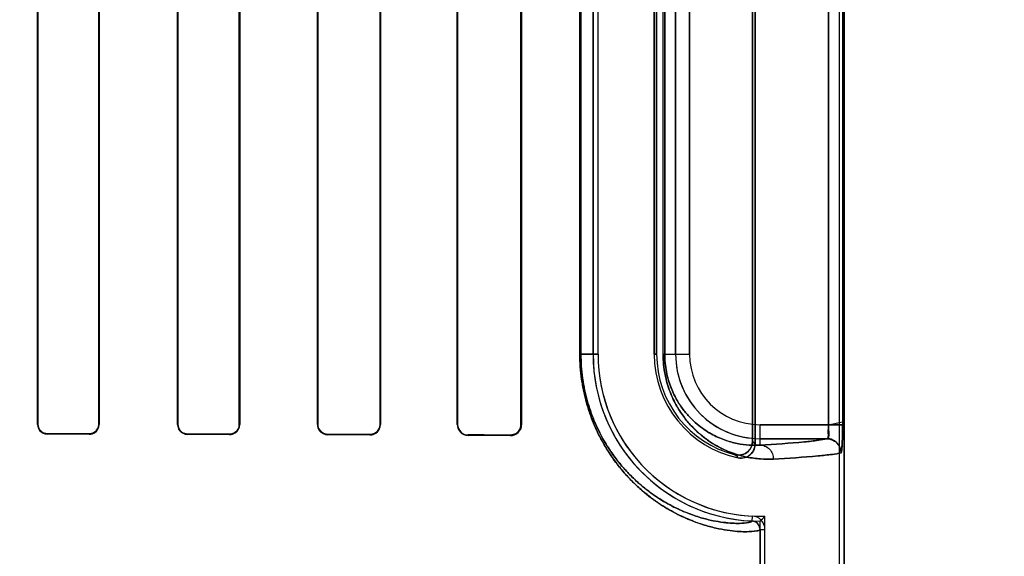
# Model space of a CAD drawing. Header units: millimetres. Extents: x 0 to 297, y 0 to 210.
# Tile 365 of 455: x 242.853 to 243.133, y 157.466 to 157.619. Entities that reach past the tile are written whole.
import ezdxf

# ---------------------------------------------------------------- set-up
doc = ezdxf.new("R2010")
doc.units = ezdxf.units.MM
doc.header["$LTSCALE"] = 16.335
doc.layers.get('0').update_dxf_attribs({"linetype": 'CONTINUOUS'})
for name, color, linetype in [('AXES_REF', 7, 'CONTINUOUS'), ('INTFCLR_1', 7, 'CONTINUOUS'), ('INTFCLR_72935', 7, 'CONTINUOUS')]:
    doc.layers.add(name, color=color, linetype=linetype)

msp = doc.modelspace()

# ---------------------------------------------------------------- linework, layer by layer
at = {"color": 7, "linetype": 'Continuous'}
for radius in [7.756662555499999, 7.756, 7.706331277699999]:
    msp.add_circle((241.4302422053, 154.539298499), radius, dxfattribs=at)
msp.add_arc((241.4302422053, 154.539298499), 7.68, 278.2771290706, 261.7228709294, dxfattribs=at)
at = {"layer": 'AXES_REF', "color": 9, "linetype": 'Continuous'}
msp.add_circle((241.4302422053, 154.539298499), 4.7428614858, dxfattribs=at)
msp.add_arc((241.4302422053, 154.539298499), 7.075609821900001, 94.4118118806, 85.5881881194, dxfattribs=at)
at = {"layer": 'INTFCLR_1', "color": 6, "linetype": 'Continuous'}
for p, q in [((243.0862968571, 159.4753006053), (243.0862968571, 157.3392871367)), ((243.087707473, 159.4752871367), (243.087707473, 157.3392871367)), ((243.0615969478, 157.498537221), (243.0615969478, 157.7400370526)), ((243.0622968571, 157.7409146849), (243.0622968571, 157.4976595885)), ((242.8577218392, 157.7352871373), (242.8577218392, 157.5032871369)), ((242.857817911, 157.7352871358), (242.857817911, 157.5032871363)), ((242.8751486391, 157.5032871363), (242.8751486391, 157.7352871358)), ((242.8752478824, 157.5032871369), (242.8752478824, 157.7352871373)), ((242.8976288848, 157.7352871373), (242.8976288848, 157.5032871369)), ((242.8977319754, 157.7352871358), (242.8977319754, 157.5032871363)), ((242.9152443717, 157.5032871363), (242.9152443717, 157.7352871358)), ((242.915352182, 157.5032871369), (242.915352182, 157.7352871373)), ((242.937509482, 157.7352871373), (242.937509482, 157.5032871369)), ((242.9376231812, 157.7352871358), (242.9376231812, 157.5032871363)), ((242.955366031, 157.5032871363), (242.955366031, 157.7352871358)), ((242.9554872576, 157.5032871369), (242.9554872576, 157.7352871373)), ((242.9773531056, 157.7352871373), (242.9773531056, 157.5032871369)), ((242.9774842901, 157.7352871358), (242.9774842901, 157.5032871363)), ((242.9955236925, 157.5032871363), (242.9955236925, 157.7352871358)), ((242.9956687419, 157.5032871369), (242.9956687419, 157.7352871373)), ((243.0161227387, 157.7152871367), (243.0161227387, 157.5232871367)), ((243.0175333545, 157.5232871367), (243.0175333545, 157.7152871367)), ((243.0335333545, 157.5232871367), (243.0335333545, 157.7152871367)), ((243.0342332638, 157.7152871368), (243.0342332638, 157.5232871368)), ((243.063707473, 157.4733596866), (243.063707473, 157.3392871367)), ((243.0651180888, 157.3392871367), (243.0651180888, 157.4733596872))]:
    msp.add_line(p, q, dxfattribs=at)
at = {"layer": 'INTFCLR_1', "color": 9, "linetype": 'Continuous'}
for p, q in [((243.0832498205, 157.5032179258), (243.0832498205, 157.7353563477)), ((243.0872456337, 157.7353563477), (243.0872456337, 157.5032179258)), ((243.0123463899, 157.5232871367), (243.0123463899, 157.7152871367)), ((243.0126414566, 157.7152871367), (243.0126414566, 157.5232871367)), ((243.0360752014, 157.5232871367), (243.0360752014, 157.7152871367)), ((243.0365426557, 157.7152871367), (243.0365426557, 157.5232871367)), ((243.0396388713, 157.7152871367), (243.0396388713, 157.5232871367)), ((243.043638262, 157.5232871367), (243.043638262, 157.7152871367)), ((243.0123463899, 157.5232871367), (243.0175333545, 157.5232871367)), ((243.0342332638, 157.5232871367), (243.0335333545, 157.5232871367)), ((243.0360752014, 157.5232871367), (243.043638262, 157.5232871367)), ((242.8578179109, 157.5032871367), (242.8577218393, 157.5032871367)), ((242.8752478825, 157.5032871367), (242.875148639, 157.5032871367)), ((242.8977319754, 157.5032871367), (242.8976288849, 157.5032871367)), ((242.9153521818, 157.5032871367), (242.9152443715, 157.5032871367)), ((242.9376231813, 157.5032871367), (242.9375094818, 157.5032871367)), ((242.9554872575, 157.5032871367), (242.9553660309, 157.5032871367)), ((242.97748429, 157.5032871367), (242.9773531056, 157.5032871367)), ((242.9956687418, 157.5032871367), (242.9955236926, 157.5032871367)), ((243.063707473, 157.4974229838), (243.063707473, 157.5032179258)), ((243.0832498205, 157.5032179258), (243.063707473, 157.5032179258)), ((242.8604658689, 157.5005374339), (242.8604658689, 157.5006340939)), ((242.8724658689, 157.5006099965), (242.8724658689, 157.5005114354)), ((242.9004658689, 157.5004426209), (242.9004658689, 157.5005465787)), ((242.9124658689, 157.5005160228), (242.9124658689, 157.5004092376)), ((242.9404658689, 157.5003206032), (242.9404658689, 157.500435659)), ((242.9524658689, 157.5003968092), (242.9524658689, 157.500277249)), ((242.9804658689, 157.5001600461), (242.9804658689, 157.5002936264)), ((242.9924658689, 157.5002429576), (242.9924658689, 157.5001011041)), ((243.063707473, 157.499218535), (243.0828189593, 157.499218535)), ((243.0614904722, 157.4771662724), (243.061422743, 157.4757572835)), ((243.063707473, 157.4733598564), (243.0651180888, 157.4733598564))]:
    msp.add_line(p, q, dxfattribs=at)
at = {"layer": 'INTFCLR_1', "color": 7, "linetype": 'Continuous'}
for p, q in [((243.0832498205, 157.5032179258), (243.0872473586, 157.5039907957)), ((243.0872456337, 157.5032179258), (243.0832498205, 157.5032179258))]:
    msp.add_line(p, q, dxfattribs=at)
msp.add_lwpolyline([(242.9924658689, 157.5002429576), (242.9925748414, 157.5002444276), (242.9926847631, 157.5002498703), (242.9927954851, 157.5002593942), (242.9929077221, 157.5002732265), (242.993020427, 157.5002914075), (242.9931308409, 157.5003134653), (242.9932379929, 157.5003389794), (242.9933426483, 157.5003679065), (242.9934447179, 157.5004000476)], dxfattribs=at)
at = {"layer": 'INTFCLR_1', "color": 6, "linetype": 'Continuous'}
for centre, radius, start, end in [((243.063707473, 157.5232871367), 0.04758473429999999, 179.9999999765, 267.2479465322), ((243.063707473, 157.5232871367), 0.04617411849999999, 180.0000013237, 267.248010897), ((243.063707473, 157.5232871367), 0.0301741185, 180.0000020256, 258.1110819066), ((243.063707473, 157.5232871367), 0.0294742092, 179.9999997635, 256.1647639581), ((242.9804803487, 157.5032872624), 0.0031272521, 180.0023004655, 269.7347104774), ((242.980477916, 157.5032872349), 0.0029936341, 180.0018871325, 269.7694260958), ((242.9924825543, 157.5032872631), 0.0031861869, 269.6999562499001, 359.9977294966), ((243.0613072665, 157.4733598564), 0.0024002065, 0, 87.2436536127), ((243.0613072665, 157.4733598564), 0.0038108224, 359.999983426, 87.24365624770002)]:
    msp.add_arc(centre, radius, start, end, dxfattribs=at)
at = {"layer": 'INTFCLR_1', "color": 9, "linetype": 'Continuous'}
for centre, radius, start, end in [((243.063707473, 157.5232871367), 0.0240686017, 179.9999999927, 270.0000000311), ((243.063707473, 157.5232871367), 0.0200692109, 180.0000002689, 269.9999999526), ((243.1136153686, 157.5393038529), 0.0660895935, 218.0856596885, 219.0588532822), ((243.113869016, 157.5462596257), 0.0770366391, 222.0440527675, 222.9598197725)]:
    msp.add_arc(centre, radius, start, end, dxfattribs=at)
at = {"layer": 'INTFCLR_1', "color": 6, "linetype": 'Continuous'}
for centre, major_axis, ratio, start_param, end_param in [((242.6464658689, 157.4992871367), (0.441241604, 0), 0.0034906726, 1.0330623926, 1.0644388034), ((242.6464658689, 157.4992871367), (0.4172416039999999, 0), 0.0034906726, 0.9983944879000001, 1.0322457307), ((242.6464658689, 157.4992871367), (0.441241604, 0), 0.0034906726, 0.9237350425, 0.9573995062), ((242.6464658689, 157.4992871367), (0.4172416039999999, 0), 0.0034906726, 0.8795209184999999, 0.9162996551), ((242.6464658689, 157.4992871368), (0.441241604, 0), 0.0034906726, 0.8044638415, 0.8415583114), ((242.6464658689, 157.4992871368), (0.4172416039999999, 0), 0.0034906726, 0.7475038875, 0.7888979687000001), ((242.6464658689, 157.4992871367), (0.441241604, 0), 0.0034906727, 0.6694696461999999, 0.7121557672), ((242.6464658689, 157.4992871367), (0.4172416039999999, 0), 0.0034906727, 0.5930216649, 0.642674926)]:
    msp.add_ellipse(centre, major_axis=major_axis, ratio=ratio, start_param=start_param, end_param=end_param, dxfattribs=at)
at = {"layer": 'INTFCLR_1', "color": 9, "linetype": 'Continuous'}
for points, knots in [([(243.0123463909, 157.5232871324), (243.0123463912, 157.5208965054), (243.0125547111, 157.5179144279), (243.0131080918, 157.5144088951), (243.013536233, 157.5121862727), (243.0141850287, 157.5095263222), (243.0149817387, 157.506972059), (243.0156859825, 157.50503167), (243.016736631, 157.5023820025), (243.0181179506, 157.4994919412), (243.019881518, 157.4964465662), (243.0216130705, 157.49376804), (243.023436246, 157.4913309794), (243.0253205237, 157.4891280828), (243.0271216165, 157.4871882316), (243.0301294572, 157.4842990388), (243.0344113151, 157.4809628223), (243.0387283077, 157.4783887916), (243.0419616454, 157.4768147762), (243.0448380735, 157.4755928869), (243.0481619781, 157.474448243), (243.0518235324, 157.4735325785), (243.0549871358, 157.4729990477), (243.0576579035, 157.4727418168), (243.0601783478, 157.4726662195), (243.0621511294, 157.4727970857), (243.0633222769, 157.4730299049), (243.0637075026, 157.4732500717), (243.0637074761, 157.4733596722)], [0, 0, 0, 0, 0.088929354, 0.1106974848, 0.1320156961, 0.1731121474, 0.2124722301, 0.2314805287, 0.2498887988, 0.3184980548, 0.3503473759, 0.3807584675, 0.4371051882, 0.4633880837, 0.4885695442, 0.5355476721, 0.6184022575, 0.6898557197, 0.7220813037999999, 0.7521202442, 0.8060674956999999, 0.8526640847, 0.8923378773, 0.9253925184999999, 0.9521389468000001, 0.9869003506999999, 0.9959229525, 1, 1, 1, 1]), ([(243.0126414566, 157.523287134), (243.0126414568, 157.5210038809), (243.0128395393, 157.5181558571), (243.0133658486, 157.5148076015), (243.013772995, 157.5126850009), (243.0143899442, 157.5101449), (243.0151476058, 157.5077056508), (243.0158173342, 157.5058527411), (243.0168162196, 157.5033232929), (243.0181294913, 157.5005643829), (243.0198065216, 157.4976571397), (243.0214525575, 157.4951012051), (243.0231857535, 157.4927758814), (243.0249771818, 157.4906742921), (243.0266889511, 157.4888245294), (243.0295467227, 157.4860709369), (243.0336148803, 157.482892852), (243.0377170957, 157.4804431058), (243.040788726, 157.4789474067), (243.043520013, 157.4777880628), (243.0466756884, 157.4767043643), (243.0501512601, 157.4758416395), (243.0531535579, 157.4753437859), (243.0556865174, 157.4751097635), (243.0580798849, 157.4750505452), (243.0599442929, 157.475190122), (243.0610659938, 157.4754270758), (243.0614230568, 157.4756504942), (243.0614226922, 157.475757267)], [0, 0, 0, 0, 0.0892203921, 0.111057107, 0.1324409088, 0.1736583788, 0.2131260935, 0.232182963, 0.2506359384, 0.3193892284, 0.3512918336, 0.3817450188, 0.4381455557, 0.464442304, 0.4896300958, 0.5366014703, 0.6193841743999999, 0.690715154, 0.7228680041, 0.752829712, 0.8066164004, 0.8530538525, 0.8925792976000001, 0.9255035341, 0.9521432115, 0.9868018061, 0.9958277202, 1, 1, 1, 1]), ([(243.0360752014, 157.5232871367), (243.0360752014, 157.5223165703), (243.0361686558, 157.520401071), (243.0365741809, 157.5176227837), (243.0372017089, 157.515024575), (243.0379985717, 157.5126487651), (243.0389188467, 157.510499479), (243.0399252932, 157.5085650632), (243.0409929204, 157.506823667), (243.0424299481, 157.5047937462), (243.0442931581, 157.5026105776), (243.0462819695, 157.5007469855), (243.0478678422, 157.4994771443), (243.0493856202, 157.4983788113), (243.0519319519, 157.4967910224), (243.0555555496, 157.4951237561), (243.0591741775, 157.4940966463), (243.0619111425, 157.4936292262), (243.0644397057, 157.4933701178), (243.0663101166, 157.4933565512), (243.0675245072, 157.4934235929)], [0, 0, 0, 0, 0.0600364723, 0.1184052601, 0.1734305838, 0.2251527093, 0.2732309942, 0.3179069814, 0.3599202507, 0.3994803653, 0.4716625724, 0.5370235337, 0.5677436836, 0.5972889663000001, 0.6528695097, 0.7531358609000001, 0.8428550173, 0.8846865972, 0.9247668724, 1, 1, 1, 1]), ([(243.0365426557, 157.5232871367), (243.0365426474, 157.522441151), (243.0366237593, 157.520771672), (243.0369756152, 157.5183505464), (243.0375201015, 157.5160868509), (243.0382112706, 157.5140177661), (243.0390094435, 157.5121465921), (243.0398822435, 157.5104630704), (243.0408079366, 157.508948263), (243.0420532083, 157.5071843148), (243.0436670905, 157.5052890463), (243.0456907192, 157.5033903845), (243.0477101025, 157.5018516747), (243.05027449, 157.500255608), (243.0534034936, 157.4988240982), (243.0565250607, 157.4979516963), (243.058882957, 157.4975628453), (243.0610576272, 157.4973544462), (243.0626649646, 157.4973562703), (243.063707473, 157.4974229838)], [0, 0, 0, 0, 0.0604339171, 0.1191792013, 0.1745255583, 0.2265330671, 0.274833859, 0.3197007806, 0.3618819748, 0.401549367, 0.4738586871, 0.539260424, 0.5994174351, 0.6549168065, 0.7547846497, 0.8440250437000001, 0.8855731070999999, 0.9253749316, 1, 1, 1, 1]), ([(243.0828189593, 157.499218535), (243.0820163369, 157.498999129), (243.0798548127, 157.4986719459), (243.0734931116, 157.4979875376), (243.0679258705, 157.4976579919), (243.063707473, 157.4974229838)], [0, 0, 0, 0, 0.1299438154, 0.34019479, 1, 1, 1, 1]), ([(243.063707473, 157.4974229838), (243.0641841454, 157.4974203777), (243.0651929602, 157.4972132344), (243.0664852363, 157.4963114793), (243.0673303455, 157.4949599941), (243.0675220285, 157.4939213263), (243.0675245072, 157.4934235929)], [0, 0, 0, 0, 0.2347880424, 0.492424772, 0.754838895, 1, 1, 1, 1]), ([(243.0675245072, 157.4934235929), (243.0717814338, 157.4936586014), (243.0773993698, 157.493988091), (243.0838194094, 157.4946725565), (243.0860006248, 157.4949996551), (243.086810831, 157.4952191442)], [0, 0, 0, 0, 0.6598379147, 0.8700864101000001, 1, 1, 1, 1])]:
    msp.add_open_spline(points, degree=3, knots=knots, dxfattribs=at)
at = {"layer": 'INTFCLR_1', "color": 6, "linetype": 'Continuous'}
for points, knots in [([(242.8577218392, 157.5032871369), (242.8577218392, 157.5026939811), (242.858187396, 157.501255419), (242.8596606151, 157.5005391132), (242.860465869, 157.5005374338)], [0, 0, 0, 0, 0.424164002, 1, 1, 1, 1]), ([(242.857817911, 157.5032871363), (242.857817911, 157.5027110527), (242.8582711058, 157.501322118), (242.8596923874, 157.5006355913), (242.8604658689, 157.500634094)], [0, 0, 0, 0, 0.4268656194, 1, 1, 1, 1]), ([(242.872465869, 157.5005114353), (242.8729815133, 157.5005102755), (242.8744202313, 157.5008919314), (242.8752478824, 157.5023933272), (242.8752478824, 157.5032871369)], [0, 0, 0, 0, 0.3658474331, 1, 1, 1, 1]), ([(242.872465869, 157.5006099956), (242.8729585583, 157.50060897), (242.8743448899, 157.500972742), (242.8751486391, 157.502420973), (242.8751486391, 157.5032871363)], [0, 0, 0, 0, 0.3625779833, 1, 1, 1, 1]), ([(242.8976288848, 157.5032871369), (242.8976288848, 157.5026904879), (242.8980926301, 157.5012065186), (242.8996173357, 157.5004448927), (242.9004658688, 157.50044262)], [0, 0, 0, 0, 0.4128529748, 1, 1, 1, 1]), ([(242.8977319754, 157.5032871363), (242.8977319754, 157.5027062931), (242.8981850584, 157.5012750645), (242.8996538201, 157.5005485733), (242.9004658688, 157.5005465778)], [0, 0, 0, 0, 0.4170044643, 1, 1, 1, 1]), ([(242.9124658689, 157.5004092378), (242.913021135, 157.5004076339), (242.9145185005, 157.5008229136), (242.915352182, 157.5023787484), (242.915352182, 157.5032871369)], [0, 0, 0, 0, 0.3793705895, 1, 1, 1, 1]), ([(242.9124658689, 157.5005160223), (242.9129924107, 157.5005146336), (242.9144319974, 157.500906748), (242.9152443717, 157.502405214), (242.9152443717, 157.5032871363)], [0, 0, 0, 0, 0.3738419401, 1, 1, 1, 1]), ([(242.937509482, 157.5032871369), (242.937509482, 157.5026951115), (242.9379601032, 157.5011538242), (242.9395531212, 157.5003237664), (242.940465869, 157.5003206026)], [0, 0, 0, 0, 0.393430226, 1, 1, 1, 1]), ([(242.9376231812, 157.5032871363), (242.9376231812, 157.5027047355), (242.938071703, 157.5012209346), (242.9396008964, 157.5004383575), (242.9404658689, 157.5004356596)], [0, 0, 0, 0, 0.4023834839, 1, 1, 1, 1]), ([(242.9524658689, 157.5002772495), (242.9530819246, 157.5002749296), (242.9546569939, 157.5007444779), (242.9554872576, 157.5023690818), (242.9554872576, 157.5032871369)], [0, 0, 0, 0, 0.4015735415, 1, 1, 1, 1]), ([(242.9524658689, 157.50039681), (242.9530455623, 157.5003948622), (242.9545547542, 157.5008342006), (242.955366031, 157.5023948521), (242.955366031, 157.5032871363)], [0, 0, 0, 0, 0.3938208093, 1, 1, 1, 1]), ([(243.0828189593, 157.499218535), (243.0833642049, 157.4992925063), (243.0830324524, 157.5013900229), (243.0832547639, 157.5024210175), (243.0832498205, 157.5032179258)], [0, 0, 0, 0, 0.4084435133, 1, 1, 1, 1]), ([(243.0566592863, 157.4946680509), (243.0572935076, 157.4945118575), (243.0586580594, 157.4945195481), (243.060815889, 157.4956761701), (243.0615969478, 157.4974734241), (243.0615969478, 157.498537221)], [0, 0, 0, 0, 0.2761837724, 0.5501894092, 1, 1, 1, 1]), ([(243.0622968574, 157.4976595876), (243.0622968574, 157.4970192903), (243.0619748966, 157.4957180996), (243.060389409, 157.4939142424), (243.0585104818, 157.493545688), (243.0574911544, 157.493760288)], [0, 0, 0, 0, 0.2757362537, 0.5514164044, 1, 1, 1, 1]), ([(243.086810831, 157.4952191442), (243.0868099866, 157.4959798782), (243.0864076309, 157.4973191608), (243.084916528, 157.4988137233), (243.0835784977, 157.4992176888), (243.0828189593, 157.499218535)], [0, 0, 0, 0, 0.3682330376, 0.6323456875, 1, 1, 1, 1])]:
    msp.add_open_spline(points, degree=3, knots=knots, dxfattribs=at)
at = {"layer": 'INTFCLR_1', "color": 7, "linetype": 'Continuous'}
for points, knots in [([(242.9924658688, 157.5002429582), (242.993038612, 157.500250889), (242.9941141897, 157.500548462), (242.995244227, 157.5017295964), (242.9955263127, 157.5027561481), (242.9955236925, 157.5032871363)], [0, 0, 0, 0, 0.3625788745, 0.6638825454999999, 1, 1, 1, 1]), ([(243.0872473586, 157.5039907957), (243.0872496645, 157.5034756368), (243.0872446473, 157.5024513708), (243.0872331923, 157.5009496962), (243.0872078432, 157.4996322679), (243.0871746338, 157.4985304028), (243.0871348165, 157.4975694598), (243.0870799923, 157.496703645), (243.0870166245, 157.4959364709), (243.0869312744, 157.4955180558), (243.0868755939, 157.4952366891), (243.086810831, 157.4952191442)], [0, 0, 0, 0, 0.1753904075, 0.3487046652, 0.5113042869, 0.6238686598, 0.7243020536, 0.8377938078, 0.9227224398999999, 0.9771563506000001, 1, 1, 1, 1]), ([(243.086810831, 157.4952191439), (243.0869411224, 157.4956564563), (243.0871020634, 157.4965935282), (243.0871591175, 157.4981815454), (243.087234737, 157.5004030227), (243.0872456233, 157.5021278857), (243.0872456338, 157.5032179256)], [0, 0, 0, 0, 0.1687073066, 0.3556069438, 0.5925897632, 1, 1, 1, 1])]:
    msp.add_open_spline(points, degree=3, knots=knots, dxfattribs=at)
at = {"layer": 'INTFCLR_72935', "color": 6, "linetype": 'Continuous'}
for p, q in [((243.0862968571, 159.4753140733), (243.0862968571, 157.3392871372)), ((243.087707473, 157.3392871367), (243.087707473, 159.4752871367)), ((243.0615969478, 157.7400370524), (243.0615969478, 157.4985372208)), ((243.0622968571, 157.4976595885), (243.0622968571, 157.7409146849)), ((242.8577218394, 157.5032871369), (242.8577218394, 157.7352871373)), ((242.8578179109, 157.5032871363), (242.8578179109, 157.7352871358)), ((242.8751486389, 157.7352871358), (242.8751486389, 157.5032871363)), ((242.8752478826, 157.7352871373), (242.8752478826, 157.5032871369)), ((242.897628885, 157.5032871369), (242.897628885, 157.7352871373)), ((242.8977319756, 157.5032871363), (242.8977319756, 157.7352871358)), ((242.9152443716, 157.7352871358), (242.9152443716, 157.5032871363)), ((242.9153521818, 157.7352871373), (242.9153521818, 157.5032871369)), ((242.9375094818, 157.5032871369), (242.9375094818, 157.7352871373)), ((242.9376231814, 157.5032871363), (242.9376231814, 157.7352871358)), ((242.9553660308, 157.7352871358), (242.9553660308, 157.5032871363)), ((242.9554872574, 157.7352871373), (242.9554872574, 157.5032871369)), ((242.9773531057, 157.5032871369), (242.9773531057, 157.7352871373)), ((242.9774842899, 157.5032871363), (242.9774842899, 157.7352871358)), ((242.9955236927, 157.7352871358), (242.9955236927, 157.5032871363)), ((242.9956687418, 157.7352871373), (242.9956687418, 157.5032871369)), ((243.0161227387, 157.5232871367), (243.0161227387, 157.7152871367)), ((243.0175333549, 157.5232871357), (243.0175333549, 157.7152871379)), ((243.0335333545, 157.7152871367), (243.0335333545, 157.5232871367)), ((243.0342332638, 157.5232871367), (243.0342332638, 157.7152871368)), ((243.063707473, 157.3392871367), (243.063707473, 157.4757024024)), ((243.0651180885, 157.3392871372), (243.0651180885, 157.4771345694))]:
    msp.add_line(p, q, dxfattribs=at)
at = {"layer": 'INTFCLR_72935', "color": 9, "linetype": 'Continuous'}
for p, q in [((243.0832498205, 157.7353563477), (243.0832498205, 157.5032179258)), ((243.0872456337, 157.7353563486), (243.0872456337, 157.5032179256)), ((243.0123463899, 157.5232871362), (243.0123463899, 157.7152871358)), ((243.0126414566, 157.5232871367), (243.0126414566, 157.7152871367)), ((243.0360752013, 157.5232871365), (243.0360752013, 157.7152871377)), ((243.0365426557, 157.5232871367), (243.0365426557, 157.7152871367)), ((243.0396388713, 157.5232871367), (243.0396388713, 157.7152871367)), ((243.043638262, 157.7152871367), (243.043638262, 157.5232871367)), ((243.0175333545, 157.5232871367), (243.0123463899, 157.5232871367)), ((243.0335333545, 157.5232871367), (243.0342332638, 157.5232871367)), ((243.0360752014, 157.5232871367), (243.043638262, 157.5232871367)), ((242.8577218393, 157.5032871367), (242.8578179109, 157.5032871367)), ((242.875148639, 157.5032871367), (242.8752478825, 157.5032871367)), ((242.8976288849, 157.5032871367), (242.8977319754, 157.5032871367)), ((242.9152443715, 157.5032871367), (242.9153521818, 157.5032871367)), ((242.9375094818, 157.5032871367), (242.9376231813, 157.5032871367)), ((242.9553660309, 157.5032871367), (242.9554872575, 157.5032871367)), ((242.9773531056, 157.5032871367), (242.97748429, 157.5032871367)), ((242.9955236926, 157.5032871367), (242.9956687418, 157.5032871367)), ((243.063707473, 157.4974229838), (243.063707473, 157.5032179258)), ((243.063707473, 157.5032179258), (243.0872456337, 157.5032179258)), ((242.8604658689, 157.5006340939), (242.8604658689, 157.5005374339)), ((242.8724658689, 157.5005114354), (242.8724658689, 157.5006099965)), ((242.9004658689, 157.5005465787), (242.9004658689, 157.5004426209)), ((242.9124658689, 157.5004092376), (242.9124658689, 157.5005160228)), ((242.9404658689, 157.500435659), (242.9404658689, 157.5003206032)), ((242.9524658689, 157.500277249), (242.9524658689, 157.5003968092)), ((242.9804658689, 157.5002936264), (242.9804658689, 157.5001600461)), ((242.9924658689, 157.5001011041), (242.9924658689, 157.5002429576)), ((243.0828189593, 157.499218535), (243.063707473, 157.499218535))]:
    msp.add_line(p, q, dxfattribs=at)
at = {"layer": 'INTFCLR_72935', "color": 7, "linetype": 'Continuous'}
for points in [[(242.9934405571, 157.5003986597), (242.9933405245, 157.5003672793), (242.9932382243, 157.5003390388), (242.9931337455, 157.500314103), (242.9930272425, 157.5002926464), (242.9929187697, 157.5002748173), (242.9928082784, 157.5002607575), (242.9926958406, 157.5002506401), (242.992581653, 157.5002446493), (242.9924658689, 157.5002429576)], [(242.9924658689, 157.5001011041), (242.9925894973, 157.5001028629), (242.9927097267, 157.5001091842), (242.9928264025, 157.5001196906), (242.9929389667, 157.5001339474), (242.9930477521, 157.500151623), (242.9931539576, 157.5001726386), (242.9932579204, 157.5001968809), (242.993359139, 157.5002240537), (242.993457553, 157.5002539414)]]:
    msp.add_lwpolyline(points, dxfattribs=at)
at = {"layer": 'INTFCLR_72935', "color": 6, "linetype": 'Continuous'}
for centre, radius, start, end in [((243.063707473, 157.5232871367), 0.04758473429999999, 180.0000000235, 270), ((243.063707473, 157.5232871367), 0.04617411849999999, 180.0000013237, 271.7506537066), ((243.063707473, 157.5232871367), 0.0301741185, 180.0000020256, 258.1110819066), ((243.063707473, 157.5232871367), 0.0294742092, 180.0000001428, 256.164763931), ((242.952477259, 157.503287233), 0.0030100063, 269.7831914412, 359.9981696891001), ((242.9804804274, 157.503287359), 0.0031273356, 180.0040700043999, 269.73327468), ((242.9804778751, 157.5032871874), 0.0029935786, 180.0009789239, 269.7702079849), ((242.9706686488, 157.5687519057), 0.1315843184, 314.9967119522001, 315.8720262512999)]:
    msp.add_arc(centre, radius, start, end, dxfattribs=at)
at = {"layer": 'INTFCLR_72935', "color": 9, "linetype": 'Continuous'}
for centre, radius, start, end in [((243.063707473, 157.5232871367), 0.0240686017, 180.0000000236, 269.9999999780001), ((243.063707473, 157.5232871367), 0.0200692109, 180.0000002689, 269.9999999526), ((243.1136153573, 157.5393038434), 0.06608957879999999, 218.0856592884, 219.0588530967), ((243.1138689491, 157.5462595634), 0.07703654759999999, 222.0440516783, 222.9598197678)]:
    msp.add_arc(centre, radius, start, end, dxfattribs=at)
at = {"layer": 'INTFCLR_72935', "color": 7, "linetype": 'Continuous'}
msp.add_arc((243.0828096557, 157.4952179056), 0.0040009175, 0.0177367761, 89.8667562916, dxfattribs=at)
at = {"layer": 'INTFCLR_72935', "color": 6, "linetype": 'Continuous'}
for centre, major_axis, ratio, start_param, end_param in [((242.6464658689, 157.4992871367), (0.441241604, 0), 0.0034906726, 1.0330623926, 1.0644388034), ((242.6464658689, 157.4992871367), (0.4172416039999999, 0), 0.0034906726, 0.9983944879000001, 1.0322457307), ((242.6464658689, 157.4992871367), (0.441241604, 0), 0.0034906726, 0.9237350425, 0.9573995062), ((242.6464658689, 157.4992871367), (0.4172416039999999, 0), 0.0034906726, 0.8795209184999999, 0.9162996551), ((242.6464658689, 157.4992871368), (0.441241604, 0), 0.0034906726, 0.8044638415, 0.8415583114), ((242.6464658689, 157.4992871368), (0.4172416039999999, 0), 0.0034906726, 0.7475038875, 0.7888979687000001), ((242.6464658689, 157.4992871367), (0.441241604, 0), 0.0034906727, 0.6694696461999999, 0.7121557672), ((242.6464658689, 157.4992871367), (0.4172416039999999, 0), 0.0034906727, 0.5930216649, 0.642674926)]:
    msp.add_ellipse(centre, major_axis=major_axis, ratio=ratio, start_param=start_param, end_param=end_param, dxfattribs=at)
at = {"layer": 'INTFCLR_72935', "color": 9, "linetype": 'Continuous'}
for points, knots in [([(243.0637074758, 157.4733596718), (243.0637074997, 157.4732487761), (243.063315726, 157.4730277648), (243.0621357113, 157.4727949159), (243.0601494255, 157.4726654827), (243.057621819, 157.4727443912), (243.0549557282, 157.4730034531), (243.0518034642, 157.4735372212), (243.0488800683, 157.4742691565), (243.0463078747, 157.47508677), (243.0433854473, 157.4761649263), (243.0394395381, 157.4779666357), (243.035432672, 157.4803527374), (243.0325479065, 157.4824408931), (243.030800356, 157.4838409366), (243.0289567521, 157.4854257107), (243.0266223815, 157.4876673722), (243.0238623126, 157.4907648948), (243.021642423, 157.4937267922), (243.0199106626, 157.496398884), (243.0181405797, 157.4994479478), (243.0165325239, 157.5028049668), (243.0153309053, 157.5059655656), (243.0146830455, 157.5079295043), (243.0140671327, 157.5100113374), (243.013539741, 157.512169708), (243.0131099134, 157.5143982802), (243.0125551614, 157.5179086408), (243.0123463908, 157.5208938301), (243.012346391, 157.5232871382)], [0, 0, 0, 0, 0.004125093, 0.0132564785, 0.0482716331, 0.0750900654, 0.1080986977, 0.1475742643, 0.1940030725, 0.220035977, 0.2479478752, 0.309834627, 0.3811008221, 0.4210070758, 0.4422222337, 0.4643790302, 0.5114245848, 0.5624876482, 0.6185464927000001, 0.6489140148, 0.6808923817, 0.7496495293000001, 0.7870559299, 0.8066095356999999, 0.8265636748, 0.8678037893, 0.8891910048, 0.9109738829, 1, 1, 1, 1]), ([(243.0614226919, 157.4757572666), (243.0614230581, 157.4756492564), (243.0610598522, 157.4754248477), (243.059929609, 157.4751879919), (243.0580524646, 157.4750496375), (243.05565229, 157.4751120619), (243.0531237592, 157.4753478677), (243.050132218, 157.4758460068), (243.0473576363, 157.4765355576), (243.0449158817, 157.4773087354), (243.0421405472, 157.4783304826), (243.0383921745, 157.4800417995), (243.0345861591, 157.4823117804), (243.0318458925, 157.4842998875), (243.0301854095, 157.4856336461), (243.0284331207, 157.4871441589), (243.02621415, 157.489281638), (243.0235905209, 157.4922361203), (243.0214804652, 157.4950618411), (243.0198342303, 157.4976116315), (243.0181510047, 157.5005223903), (243.0166220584, 157.5037272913), (243.0154796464, 157.5067445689), (243.0148636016, 157.5086198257), (243.0142778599, 157.5106079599), (243.0137763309, 157.5126691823), (243.0133675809, 157.5147974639), (243.0128399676, 157.5181503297), (243.0126414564, 157.5210013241), (243.0126414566, 157.5232871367)], [0, 0, 0, 0, 0.0042204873, 0.0133545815, 0.0482656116, 0.07497697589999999, 0.1078554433, 0.1471834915, 0.1934537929, 0.2194060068, 0.2472383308, 0.3089756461, 0.380119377, 0.4199814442, 0.4411803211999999, 0.4633254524, 0.5103642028, 0.5614471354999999, 0.617559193, 0.6479685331, 0.6800001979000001, 0.7489013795, 0.7864009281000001, 0.8060068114, 0.8260165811, 0.8673780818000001, 0.888831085, 0.9106825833, 1, 1, 1, 1]), ([(243.0675245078, 157.493423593), (243.0663131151, 157.4933567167), (243.0637761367, 157.4933746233), (243.0598251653, 157.4939145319), (243.0555886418, 157.4951115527), (243.0519586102, 157.4967763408), (243.0489826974, 157.4986284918), (243.0470725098, 157.5000826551), (243.0455474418, 157.5014350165), (243.043960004, 157.503001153), (243.0419996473, 157.50529768), (243.0402367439, 157.5079717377), (243.0389354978, 157.5104637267), (243.0380096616, 157.5126191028), (243.0372075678, 157.51500337), (243.0365786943, 157.5175999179), (243.0361698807, 157.5203864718), (243.0360752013, 157.5223059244), (243.0360752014, 157.5232871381)], [0, 0, 0, 0, 0.0750536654, 0.156480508, 0.2459796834, 0.3464559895, 0.4023291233, 0.4625807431, 0.4947026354, 0.5283756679, 0.6004715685, 0.6810517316, 0.7259046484, 0.7742538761, 0.8260146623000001, 0.8813433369, 0.9392998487, 1, 1, 1, 1]), ([(243.063707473, 157.4974229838), (243.0626675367, 157.4973564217), (243.0604868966, 157.4973536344), (243.0570855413, 157.4977974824), (243.0534320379, 157.4988136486), (243.0502976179, 157.500242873), (243.0477261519, 157.5018403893), (243.0456980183, 157.5033837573), (243.0436704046, 157.5052852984), (243.0416791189, 157.5076234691), (243.0401518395, 157.5099479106), (243.0390239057, 157.5121153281), (243.038220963, 157.5139915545), (243.03752521, 157.5160684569), (243.0369794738, 157.5183309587), (243.0366248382, 157.520759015), (243.0365426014, 157.5224318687), (243.0365426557, 157.5232871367)], [0, 0, 0, 0, 0.07444774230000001, 0.1553151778, 0.244333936, 0.3444117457, 0.4002041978, 0.4603600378, 0.5261873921, 0.5984175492, 0.679289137, 0.7242686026, 0.7728488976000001, 0.8249350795, 0.8805719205, 0.9388974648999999, 1, 1, 1, 1]), ([(243.063707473, 157.4974229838), (243.0679258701, 157.4976579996), (243.0734931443, 157.4979875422), (243.0798548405, 157.498671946), (243.0820163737, 157.498999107), (243.0828189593, 157.499218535)], [0, 0, 0, 0, 0.6598051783, 0.8700608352, 1, 1, 1, 1]), ([(243.063707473, 157.4974229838), (243.0641841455, 157.4974203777), (243.0651929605, 157.4972132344), (243.0664852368, 157.4963114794), (243.067330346, 157.4949599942), (243.0675220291, 157.4939213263), (243.0675245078, 157.493423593)], [0, 0, 0, 0, 0.2347880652, 0.4924248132, 0.7548389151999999, 1, 1, 1, 1]), ([(243.0868108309, 157.4952191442), (243.0860006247, 157.494999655), (243.0838194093, 157.4946725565), (243.0773993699, 157.493988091), (243.0717814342, 157.4936586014), (243.0675245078, 157.493423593)], [0, 0, 0, 0, 0.1299135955, 0.3401620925, 1, 1, 1, 1])]:
    msp.add_open_spline(points, degree=3, knots=knots, dxfattribs=at)
at = {"layer": 'INTFCLR_72935', "color": 6, "linetype": 'Continuous'}
for points, knots in [([(242.8577218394, 157.5032871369), (242.8577218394, 157.502691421), (242.8581894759, 157.5012519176), (242.85966295, 157.5005391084), (242.8604658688, 157.5005374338)], [0, 0, 0, 0, 0.4259261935, 1, 1, 1, 1]), ([(242.8604658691, 157.500634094), (242.859914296, 157.5006351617), (242.8585309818, 157.5010644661), (242.8578179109, 157.5024903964), (242.8578179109, 157.5032871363)], [0, 0, 0, 0, 0.4090843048, 1, 1, 1, 1]), ([(242.8724658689, 157.5005114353), (242.8729966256, 157.5005102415), (242.8744390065, 157.5009066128), (242.8752478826, 157.5024071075), (242.8752478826, 157.5032871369)], [0, 0, 0, 0, 0.3762140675, 1, 1, 1, 1]), ([(242.8751486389, 157.5032871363), (242.8751486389, 157.5027047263), (242.8746899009, 157.5012992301), (242.873248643, 157.5006083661), (242.8724658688, 157.5006099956)], [0, 0, 0, 0, 0.4266158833, 1, 1, 1, 1]), ([(242.897628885, 157.5032871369), (242.897628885, 157.5026922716), (242.8980899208, 157.5012081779), (242.899615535, 157.5004448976), (242.900465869, 157.50044262)], [0, 0, 0, 0, 0.4116138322, 1, 1, 1, 1]), ([(242.900465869, 157.5005465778), (242.8999397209, 157.5005478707), (242.8985209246, 157.5009472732), (242.8977319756, 157.5024239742), (242.8977319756, 157.5032871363)], [0, 0, 0, 0, 0.378712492, 1, 1, 1, 1]), ([(242.9124658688, 157.5004092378), (242.9130334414, 157.5004075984), (242.9145336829, 157.5008352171), (242.9153521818, 157.5023900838), (242.9153521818, 157.5032871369)], [0, 0, 0, 0, 0.3875215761, 1, 1, 1, 1]), ([(242.9152443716, 157.5032871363), (242.9152443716, 157.5027055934), (242.9147920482, 157.5012548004), (242.913296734, 157.5005138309), (242.9124658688, 157.5005160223)], [0, 0, 0, 0, 0.4117377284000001, 1, 1, 1, 1]), ([(242.9375094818, 157.5032871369), (242.9375094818, 157.502697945), (242.9379578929, 157.5011576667), (242.9395505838, 157.5003237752), (242.9404658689, 157.5003206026)], [0, 0, 0, 0, 0.3916242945, 1, 1, 1, 1]), ([(242.9404658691, 157.5004356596), (242.939897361, 157.5004374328), (242.9384173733, 157.5008752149), (242.9376231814, 157.5024090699), (242.9376231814, 157.5032871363)], [0, 0, 0, 0, 0.3930041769, 1, 1, 1, 1]), ([(242.9553660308, 157.5032871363), (242.9553660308, 157.5027093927), (242.9549240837, 157.501201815), (242.9533600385, 157.5003938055), (242.9524658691, 157.50039681)], [0, 0, 0, 0, 0.392510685, 1, 1, 1, 1]), ([(243.0615969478, 157.4985372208), (243.0615969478, 157.4978840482), (243.0612631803, 157.4965609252), (243.0596241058, 157.4947422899), (243.0576922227, 157.4944136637), (243.0566592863, 157.4946680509)], [0, 0, 0, 0, 0.2761842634, 0.5501881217, 1, 1, 1, 1]), ([(243.0574911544, 157.493760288), (243.0581177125, 157.4936283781), (243.0594573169, 157.4936753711), (243.0615491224, 157.4948552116), (243.0622968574, 157.4966179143), (243.0622968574, 157.4976595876)], [0, 0, 0, 0, 0.2757344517, 0.5514160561, 1, 1, 1, 1]), ([(243.063707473, 157.4733596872), (243.0637074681, 157.4738111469), (243.0633697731, 157.4750154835), (243.0621532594, 157.4757221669), (243.0614226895, 157.4757572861)], [0, 0, 0, 0, 0.3816636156, 1, 1, 1, 1])]:
    msp.add_open_spline(points, degree=3, knots=knots, dxfattribs=at)
at = {"layer": 'INTFCLR_72935', "color": 7, "linetype": 'Continuous'}
for points, knots in [([(242.9956687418, 157.5032871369), (242.9956687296, 157.5027820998), (242.9953982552, 157.5016669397), (242.9941930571, 157.5004014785), (242.993020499, 157.5001080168), (242.9924658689, 157.500101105)], [0, 0, 0, 0, 0.3052965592, 0.6646982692, 1, 1, 1, 1]), ([(242.9955236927, 157.5032871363), (242.9955238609, 157.5027577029), (242.9952481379, 157.5017396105), (242.9941242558, 157.5005534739), (242.9930465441, 157.5002527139), (242.992465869, 157.5002429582)], [0, 0, 0, 0, 0.3351499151, 0.6323604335, 1, 1, 1, 1]), ([(243.0832498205, 157.5032179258), (243.0832498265, 157.5029605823), (243.0832446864, 157.5022418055), (243.0831933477, 157.5009556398), (243.0831255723, 157.5002019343), (243.0829379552, 157.499093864), (243.0827705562, 157.4991931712)], [0, 0, 0, 0, 0.1883112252, 0.5371313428, 0.8575728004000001, 1, 1, 1, 1]), ([(243.0832498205, 157.5032179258), (243.083249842, 157.5027602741), (243.0830840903, 157.5016067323), (243.0836969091, 157.4993381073), (243.0828189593, 157.499218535)], [0, 0, 0, 0, 0.3405889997, 1, 1, 1, 1]), ([(243.0867618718, 157.4951685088), (243.0868383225, 157.4950774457), (243.0869981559, 157.4957694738), (243.0870696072, 157.4966046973), (243.0871820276, 157.4984439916), (243.0872196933, 157.5002152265), (243.0872415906, 157.501694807), (243.0872456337, 157.5027032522), (243.0872456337, 157.5032179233)], [0, 0, 0, 0, 0.0440197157, 0.1339656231, 0.45668143, 0.6255919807, 0.8094559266, 1, 1, 1, 1]), ([(243.0872456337, 157.5032179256), (243.0872456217, 157.5024784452), (243.0872384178, 157.5010562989), (243.087191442, 157.4990631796), (243.0871359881, 157.4971268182), (243.0869757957, 157.4958851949), (243.086810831, 157.4952191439)], [0, 0, 0, 0, 0.2764961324, 0.5316628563, 0.7456763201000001, 1, 1, 1, 1]), ([(243.0827705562, 157.4991931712), (243.0835318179, 157.4991967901), (243.0848772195, 157.4987946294), (243.0863704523, 157.4972860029), (243.0867655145, 157.4959350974), (243.0867618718, 157.4951685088)], [0, 0, 0, 0, 0.3667335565, 0.63070025, 1, 1, 1, 1])]:
    msp.add_open_spline(points, degree=3, knots=knots, dxfattribs=at)

doc.saveas('drawing.dxf')
